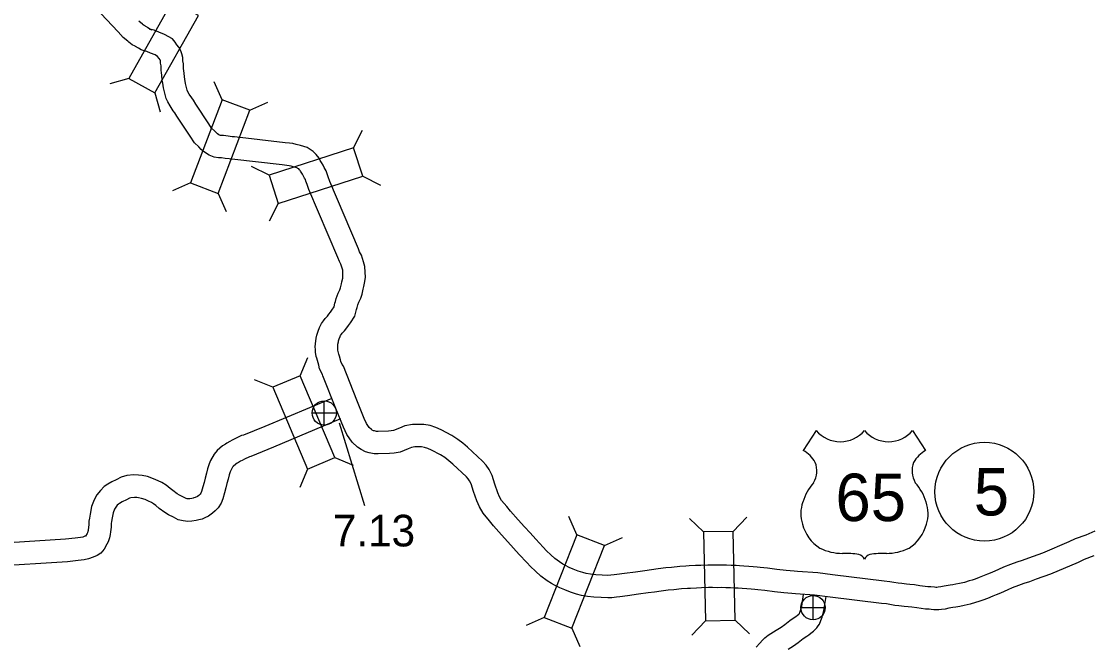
# Model space of a CAD drawing. Extents: x -939622 to -934245, y 1383184 to 1385301.
# Drawn here: x -935018.49 to -934975.59, y 1384052.87 to 1384077.93 of the extents above; entities that cross this region are included whole.
import ezdxf

# ---------------------------------------------------------------- set-up
doc = ezdxf.new("R2010")
doc.units = 0
for name, color, linetype in [('Level 10', 7, 'Continuous'), ('Level 15', 7, 'Continuous'), ('Level 20', 7, 'Continuous'), ('Level 22', 7, 'Continuous'), ('Level 25', 7, 'Continuous'), ('Level 26', 7, 'Continuous'), ('Level 27', 7, 'Continuous')]:
    doc.layers.add(name, color=color, linetype=linetype)

msp = doc.modelspace()

# ---------------------------------------------------------------- linework, layer by layer
at = {"layer": 'Level 10'}
for points in [[(-935006.055, 1384062.817), (-935008.735, 1384061.689), (-935009.592, 1384061.341), (-935009.663, 1384061.321), (-935009.958, 1384061.18), (-935010.044, 1384061.134), (-935010.132, 1384061.092), (-935010.259, 1384061.016), (-935010.312, 1384060.984), (-935010.437, 1384060.907), (-935010.645, 1384060.72), (-935010.766, 1384060.586), (-935010.908, 1384060.322), (-935010.967, 1384060.191), (-935011.026, 1384059.997), (-935011.073, 1384059.823), (-935011.131, 1384059.621), (-935011.172, 1384059.442), (-935011.217, 1384059.27), (-935011.273, 1384059.084), (-935011.298, 1384059.018), (-935011.327, 1384058.973), (-935011.339, 1384058.959), (-935011.377, 1384058.929), (-935011.438, 1384058.886), (-935011.524, 1384058.848), (-935011.575, 1384058.823), (-935011.613, 1384058.812), (-935011.666, 1384058.798), (-935011.735, 1384058.789), (-935011.79, 1384058.787), (-935011.85, 1384058.793), (-935011.884, 1384058.802), (-935011.993, 1384058.858), (-935012.16, 1384058.937), (-935012.245, 1384058.992), (-935012.424, 1384059.118), (-935012.53, 1384059.209), (-935012.685, 1384059.334), (-935012.861, 1384059.438), (-935013.013, 1384059.51), (-935013.191, 1384059.597), (-935013.444, 1384059.678), (-935013.653, 1384059.721), (-935013.795, 1384059.739), (-935013.981, 1384059.746), (-935014.26, 1384059.719), (-935014.5, 1384059.659), (-935014.696, 1384059.55), (-935014.865, 1384059.467), (-935015.022, 1384059.381), (-935015.171, 1384059.285), (-935015.328, 1384059.128), (-935015.469, 1384058.949), (-935015.57, 1384058.753), (-935015.683, 1384058.485), (-935015.741, 1384058.181), (-935015.768, 1384058.009), (-935015.785, 1384057.888), (-935015.795, 1384057.741), (-935015.817, 1384057.545), (-935015.82, 1384057.508), (-935015.825, 1384057.488), (-935015.846, 1384057.429), (-935015.862, 1384057.397), (-935015.917, 1384057.298), (-935015.944, 1384057.286), (-935016.032, 1384057.254), (-935016.118, 1384057.24), (-935016.332, 1384057.209), (-935016.719, 1384057.167), (-935022.904, 1384056.777)], [(-935005.703, 1384061.989), (-935008.391, 1384060.857), (-935009.302, 1384060.487), (-935009.346, 1384060.475), (-935009.552, 1384060.376), (-935009.639, 1384060.33), (-935009.706, 1384060.298), (-935009.794, 1384060.245), (-935009.842, 1384060.216), (-935009.896, 1384060.183), (-935010.009, 1384060.082), (-935010.024, 1384060.065), (-935010.1, 1384059.924), (-935010.123, 1384059.873), (-935010.162, 1384059.747), (-935010.206, 1384059.582), (-935010.259, 1384059.398), (-935010.297, 1384059.228), (-935010.35, 1384059.025), (-935010.421, 1384058.794), (-935010.489, 1384058.613), (-935010.607, 1384058.428), (-935010.72, 1384058.302), (-935010.837, 1384058.209), (-935010.99, 1384058.099), (-935011.143, 1384058.033), (-935011.253, 1384057.978), (-935011.377, 1384057.944), (-935011.486, 1384057.914), (-935011.656, 1384057.891), (-935011.823, 1384057.885), (-935012.01, 1384057.905), (-935012.205, 1384057.954), (-935012.391, 1384058.051), (-935012.599, 1384058.149), (-935012.749, 1384058.247), (-935012.976, 1384058.406), (-935013.106, 1384058.517), (-935013.2, 1384058.593), (-935013.284, 1384058.643), (-935013.404, 1384058.7), (-935013.528, 1384058.76), (-935013.672, 1384058.806), (-935013.801, 1384058.833), (-935013.869, 1384058.841), (-935013.953, 1384058.844), (-935014.106, 1384058.83), (-935014.166, 1384058.815), (-935014.28, 1384058.751), (-935014.451, 1384058.668), (-935014.562, 1384058.607), (-935014.604, 1384058.58), (-935014.654, 1384058.53), (-935014.709, 1384058.46), (-935014.754, 1384058.372), (-935014.817, 1384058.223), (-935014.855, 1384058.026), (-935014.878, 1384057.879), (-935014.889, 1384057.795), (-935014.899, 1384057.658), (-935014.921, 1384057.462), (-935014.928, 1384057.361), (-935014.963, 1384057.224), (-935015.018, 1384057.072), (-935015.066, 1384056.977), (-935015.178, 1384056.774), (-935015.305, 1384056.617), (-935015.455, 1384056.517), (-935015.613, 1384056.449), (-935015.801, 1384056.381), (-935015.978, 1384056.35), (-935016.22, 1384056.316), (-935016.642, 1384056.27), (-935022.665, 1384055.89)], [(-934989.045, 1384052.842), (-934988.885, 1384053.01), (-934988.78, 1384053.124), (-934988.686, 1384053.213), (-934988.562, 1384053.328), (-934988.232, 1384053.529), (-934988.04, 1384053.647), (-934987.892, 1384053.756), (-934987.687, 1384053.914), (-934987.521, 1384054.031), (-934987.452, 1384054.076), (-934987.387, 1384054.125), (-934987.331, 1384054.167), (-934987.304, 1384054.194), (-934987.299, 1384054.202), (-934987.287, 1384054.232), (-934987.255, 1384054.317), (-934987.214, 1384054.491), (-934987.135, 1384054.956)], [(-934987.762, 1384052.761), (-934987.537, 1384052.9), (-934987.352, 1384053.036), (-934987.153, 1384053.189), (-934987.014, 1384053.287), (-934986.934, 1384053.339), (-934986.845, 1384053.407), (-934986.74, 1384053.486), (-934986.607, 1384053.618), (-934986.552, 1384053.699), (-934986.501, 1384053.772), (-934986.448, 1384053.907), (-934986.393, 1384054.052), (-934986.331, 1384054.312), (-934986.237, 1384054.868)]]:
    msp.add_lwpolyline(points, dxfattribs=at)
at = {"layer": 'Level 15'}
for p, q in [((-935013.356, 1384077.62), (-935013.27, 1384077.585)), ((-935013.607, 1384076.756), (-935013.694, 1384076.791))]:
    msp.add_line(p, q, dxfattribs=at)
for points in [[(-935013.694, 1384076.791), (-935013.799, 1384076.847), (-935013.919, 1384076.92), (-935013.93, 1384076.928), (-935014.047, 1384076.992), (-935014.181, 1384077.087), (-935014.226, 1384077.128), (-935014.408, 1384077.28), (-935014.618, 1384077.502), (-935015.541, 1384078.485)], [(-935013.27, 1384077.585), (-935013.352, 1384077.629), (-935013.426, 1384077.674), (-935013.457, 1384077.696), (-935013.569, 1384077.756), (-935013.617, 1384077.791), (-935013.638, 1384077.81), (-935013.79, 1384077.937)], [(-935005.052, 1384062.739), (-935005.585, 1384064.1), (-935005.628, 1384064.179), (-935005.682, 1384064.289), (-935005.697, 1384064.365), (-935005.742, 1384064.512), (-935005.764, 1384064.584), (-935005.782, 1384064.647), (-935005.792, 1384064.69), (-935005.805, 1384064.752), (-935005.804, 1384064.817), (-935005.81, 1384064.889), (-935005.808, 1384064.943), (-935005.802, 1384064.988), (-935005.787, 1384065.079), (-935005.78, 1384065.128), (-935005.751, 1384065.205), (-935005.717, 1384065.3), (-935005.697, 1384065.337), (-935005.655, 1384065.394), (-935005.628, 1384065.434), (-935005.538, 1384065.52), (-935005.449, 1384065.648), (-935005.381, 1384065.73), (-935005.305, 1384065.844), (-935005.125, 1384066.109), (-935005.059, 1384066.372), (-935005.029, 1384066.459), (-935005.008, 1384066.566), (-935004.965, 1384066.676), (-935004.89, 1384066.829), (-935004.834, 1384066.999), (-935004.787, 1384067.187), (-935004.761, 1384067.295), (-935004.722, 1384067.506), (-935004.703, 1384067.671), (-935004.709, 1384067.876), (-935004.72, 1384068.101), (-935004.775, 1384068.286), (-935004.853, 1384068.557), (-935004.934, 1384068.695), (-935004.976, 1384068.803), (-935006.129, 1384071.507), (-935006.189, 1384071.689), (-935006.238, 1384071.816), (-935006.278, 1384071.941), (-935006.351, 1384072.074), (-935006.4, 1384072.163), (-935006.46, 1384072.266), (-935006.516, 1384072.354), (-935006.561, 1384072.449), (-935006.678, 1384072.584), (-935006.797, 1384072.71), (-935006.913, 1384072.785), (-935007.032, 1384072.865), (-935007.171, 1384072.908), (-935007.306, 1384072.954), (-935007.48, 1384072.993), (-935007.612, 1384073.026), (-935007.746, 1384073.039), (-935007.923, 1384073.063), (-935009.956, 1384073.294), (-935010.049, 1384073.304), (-935010.209, 1384073.329), (-935010.387, 1384073.347), (-935010.507, 1384073.358), (-935010.55, 1384073.362), (-935010.552, 1384073.363), (-935010.572, 1384073.376), (-935010.628, 1384073.424), (-935010.671, 1384073.458), (-935010.749, 1384073.542), (-935010.866, 1384073.645), (-935010.975, 1384073.818), (-935011.498, 1384074.61), (-935011.594, 1384074.768), (-935011.666, 1384074.863), (-935011.763, 1384075.012), (-935011.818, 1384075.109), (-935011.844, 1384075.165), (-935011.863, 1384075.228), (-935011.908, 1384075.432), (-935011.938, 1384075.605), (-935011.955, 1384075.703), (-935011.973, 1384075.856), (-935011.98, 1384075.943), (-935011.989, 1384076.041), (-935011.998, 1384076.229), (-935012.015, 1384076.344), (-935012.023, 1384076.474), (-935012.057, 1384076.63), (-935012.103, 1384076.747), (-935012.176, 1384076.888), (-935012.261, 1384076.992), (-935012.332, 1384077.09), (-935012.436, 1384077.221), (-935012.751, 1384077.397), (-935012.986, 1384077.492), (-935013.176, 1384077.568), (-935013.356, 1384077.62)], [(-935005.89, 1384062.411), (-935006.404, 1384063.722), (-935006.429, 1384063.768), (-935006.541, 1384063.999), (-935006.571, 1384064.145), (-935006.601, 1384064.244), (-935006.628, 1384064.329), (-935006.654, 1384064.427), (-935006.67, 1384064.492), (-935006.707, 1384064.664), (-935006.705, 1384064.786), (-935006.712, 1384064.871), (-935006.705, 1384065.015), (-935006.694, 1384065.114), (-935006.676, 1384065.223), (-935006.655, 1384065.355), (-935006.596, 1384065.514), (-935006.544, 1384065.66), (-935006.463, 1384065.816), (-935006.388, 1384065.917), (-935006.32, 1384066.017), (-935006.226, 1384066.107), (-935006.167, 1384066.192), (-935006.105, 1384066.268), (-935006.051, 1384066.347), (-935005.959, 1384066.483), (-935005.922, 1384066.63), (-935005.9, 1384066.694), (-935005.876, 1384066.817), (-935005.79, 1384067.039), (-935005.725, 1384067.17), (-935005.7, 1384067.248), (-935005.661, 1384067.404), (-935005.641, 1384067.483), (-935005.612, 1384067.64), (-935005.604, 1384067.71), (-935005.608, 1384067.841), (-935005.613, 1384067.948), (-935005.639, 1384068.033), (-935005.687, 1384068.199), (-935005.746, 1384068.3), (-935005.809, 1384068.462), (-935006.972, 1384071.189), (-935007.037, 1384071.386), (-935007.087, 1384071.516), (-935007.109, 1384071.583), (-935007.14, 1384071.642), (-935007.183, 1384071.72), (-935007.228, 1384071.796), (-935007.306, 1384071.918), (-935007.323, 1384071.954), (-935007.345, 1384071.98), (-935007.378, 1384072.014), (-935007.408, 1384072.034), (-935007.422, 1384072.043), (-935007.452, 1384072.053), (-935007.552, 1384072.087), (-935007.685, 1384072.117), (-935007.764, 1384072.136), (-935007.852, 1384072.145), (-935008.036, 1384072.17), (-935010.055, 1384072.399), (-935010.167, 1384072.411), (-935010.325, 1384072.436), (-935010.472, 1384072.451), (-935010.592, 1384072.462), (-935010.766, 1384072.479), (-935010.969, 1384072.56), (-935011.112, 1384072.654), (-935011.201, 1384072.73), (-935011.285, 1384072.797), (-935011.378, 1384072.897), (-935011.558, 1384073.056), (-935011.731, 1384073.331), (-935012.259, 1384074.128), (-935012.341, 1384074.263), (-935012.403, 1384074.347), (-935012.533, 1384074.545), (-935012.619, 1384074.698), (-935012.685, 1384074.84), (-935012.734, 1384074.998), (-935012.791, 1384075.257), (-935012.825, 1384075.45), (-935012.846, 1384075.574), (-935012.869, 1384075.77), (-935012.876, 1384075.864), (-935012.887, 1384075.976), (-935012.895, 1384076.143), (-935012.911, 1384076.25), (-935012.917, 1384076.348), (-935012.921, 1384076.367), (-935012.924, 1384076.376), (-935012.932, 1384076.39), (-935012.974, 1384076.441), (-935013.034, 1384076.524), (-935013.135, 1384076.581), (-935013.137, 1384076.582), (-935013.321, 1384076.657), (-935013.468, 1384076.716), (-935013.607, 1384076.756)], [(-934986.562, 1384055.818), (-934987.384, 1384055.875), (-934987.516, 1384055.891), (-934987.84, 1384055.923), (-934988.207, 1384055.962), (-934988.587, 1384056.004), (-934988.88, 1384056.036), (-934989.001, 1384056.049), (-934989.162, 1384056.062), (-934989.338, 1384056.079), (-934989.538, 1384056.094), (-934989.705, 1384056.104), (-934989.84, 1384056.111), (-934990.036, 1384056.12), (-934990.231, 1384056.124), (-934990.429, 1384056.131), (-934990.588, 1384056.129), (-934990.789, 1384056.131), (-934990.973, 1384056.128), (-934991.257, 1384056.12), (-934991.475, 1384056.111), (-934991.718, 1384056.098), (-934991.852, 1384056.091), (-934992.102, 1384056.072), (-934992.426, 1384056.043), (-934992.66, 1384056.019), (-934992.968, 1384055.982), (-934993.234, 1384055.945), (-934993.501, 1384055.907), (-934993.881, 1384055.853), (-934994.314, 1384055.793), (-934994.62, 1384055.751), (-934994.732, 1384055.737), (-934994.87, 1384055.726), (-934994.988, 1384055.722), (-934995.212, 1384055.73), (-934995.462, 1384055.746), (-934995.677, 1384055.771), (-934995.855, 1384055.802), (-934995.993, 1384055.836), (-934996.178, 1384055.896), (-934996.369, 1384055.971), (-934996.529, 1384056.039), (-934996.687, 1384056.122), (-934996.785, 1384056.177), (-934996.918, 1384056.258), (-934997.109, 1384056.396), (-934997.275, 1384056.545), (-934997.443, 1384056.708), (-934997.576, 1384056.853), (-934997.872, 1384057.17), (-934998.103, 1384057.424), (-934998.33, 1384057.672), (-934998.576, 1384057.942), (-934998.88, 1384058.29), (-934999.038, 1384058.48), (-934999.242, 1384058.728), (-934999.328, 1384058.873), (-934999.395, 1384059.036), (-934999.513, 1384059.374), (-934999.627, 1384059.729), (-934999.746, 1384059.963), (-934999.863, 1384060.144), (-935000.005, 1384060.302), (-935000.612, 1384060.865), (-935000.8, 1384061.015), (-935001, 1384061.172), (-935001.242, 1384061.33), (-935001.672, 1384061.557), (-935001.879, 1384061.645), (-935002.11, 1384061.723), (-935002.361, 1384061.765), (-935002.612, 1384061.775), (-935002.82, 1384061.769), (-935003.118, 1384061.715), (-935003.336, 1384061.621), (-935003.57, 1384061.529), (-935003.676, 1384061.508), (-935003.781, 1384061.499), (-935004.185, 1384061.492), (-935004.252, 1384061.494), (-935004.341, 1384061.511), (-935004.375, 1384061.521), (-935004.429, 1384061.546), (-935004.459, 1384061.567), (-935004.554, 1384061.652), (-935004.661, 1384061.812), (-935004.754, 1384062.015), (-935005.052, 1384062.739)], [(-934986.703, 1384054.926), (-934987.468, 1384054.979), (-934987.613, 1384054.996), (-934987.932, 1384055.028), (-934988.304, 1384055.067), (-934988.685, 1384055.11), (-934988.976, 1384055.141), (-934989.086, 1384055.153), (-934989.242, 1384055.165), (-934989.415, 1384055.182), (-934989.599, 1384055.196), (-934989.756, 1384055.205), (-934989.884, 1384055.212), (-934990.066, 1384055.22), (-934990.257, 1384055.224), (-934990.437, 1384055.231), (-934990.586, 1384055.228), (-934990.788, 1384055.231), (-934990.952, 1384055.229), (-934991.226, 1384055.22), (-934991.434, 1384055.212), (-934991.67, 1384055.2), (-934991.794, 1384055.193), (-934992.028, 1384055.175), (-934992.339, 1384055.147), (-934992.56, 1384055.124), (-934992.853, 1384055.09), (-934993.108, 1384055.054), (-934993.374, 1384055.016), (-934993.756, 1384054.962), (-934994.191, 1384054.901), (-934994.503, 1384054.858), (-934994.641, 1384054.841), (-934994.821, 1384054.827), (-934994.991, 1384054.822), (-934995.255, 1384054.831), (-934995.544, 1384054.849), (-934995.806, 1384054.88), (-934996.04, 1384054.92), (-934996.241, 1384054.971), (-934996.482, 1384055.049), (-934996.708, 1384055.138), (-934996.914, 1384055.225), (-934997.117, 1384055.331), (-934997.24, 1384055.4), (-934997.417, 1384055.508), (-934997.675, 1384055.695), (-934997.889, 1384055.887), (-934998.088, 1384056.08), (-934998.237, 1384056.242), (-934998.534, 1384056.56), (-934998.768, 1384056.817), (-934998.995, 1384057.065), (-934999.248, 1384057.343), (-934999.565, 1384057.706), (-934999.732, 1384057.906), (-934999.98, 1384058.21), (-935000.134, 1384058.468), (-935000.237, 1384058.715), (-935000.366, 1384059.089), (-935000.461, 1384059.384), (-935000.527, 1384059.513), (-935000.58, 1384059.595), (-935000.647, 1384059.67), (-935001.2, 1384060.182), (-935001.36, 1384060.31), (-935001.524, 1384060.44), (-935001.699, 1384060.553), (-935002.058, 1384060.743), (-935002.199, 1384060.803), (-935002.331, 1384060.848), (-935002.452, 1384060.868), (-935002.618, 1384060.874), (-935002.728, 1384060.871), (-935002.855, 1384060.848), (-935002.993, 1384060.788), (-935003.315, 1384060.663), (-935003.55, 1384060.615), (-935003.738, 1384060.6), (-935004.192, 1384060.592), (-935004.35, 1384060.597), (-935004.555, 1384060.635), (-935004.698, 1384060.679), (-935004.876, 1384060.762), (-935005.017, 1384060.858), (-935005.239, 1384061.058), (-935005.449, 1384061.37), (-935005.58, 1384061.655), (-935005.89, 1384062.411)], [(-934975.465, 1384057.488), (-934975.83, 1384057.339), (-934976.247, 1384057.186), (-934976.501, 1384057.064), (-934977.563, 1384056.616), (-934978.127, 1384056.415), (-934978.382, 1384056.314), (-934978.595, 1384056.25), (-934978.84, 1384056.161), (-934979.126, 1384056.052), (-934979.329, 1384055.959), (-934979.586, 1384055.839), (-934979.767, 1384055.771), (-934979.896, 1384055.712), (-934980.099, 1384055.635), (-934980.257, 1384055.571), (-934980.378, 1384055.531), (-934980.498, 1384055.496), (-934980.691, 1384055.442), (-934980.892, 1384055.391), (-934981.041, 1384055.364), (-934981.153, 1384055.34), (-934981.257, 1384055.333), (-934981.496, 1384055.291), (-934981.63, 1384055.259), (-934981.742, 1384055.245), (-934981.794, 1384055.236), (-934981.841, 1384055.236), (-934981.894, 1384055.246), (-934982.043, 1384055.259), (-934982.162, 1384055.266), (-934982.477, 1384055.308), (-934982.695, 1384055.337), (-934982.872, 1384055.354), (-934983.018, 1384055.364), (-934983.197, 1384055.39), (-934983.346, 1384055.409), (-934983.522, 1384055.437), (-934983.682, 1384055.468), (-934983.905, 1384055.494), (-934985.979, 1384055.743), (-934986.562, 1384055.818)], [(-934975.505, 1384056.5), (-934975.896, 1384056.356), (-934976.131, 1384056.243), (-934977.237, 1384055.776), (-934977.81, 1384055.573), (-934978.086, 1384055.463), (-934978.311, 1384055.396), (-934978.526, 1384055.317), (-934978.778, 1384055.221), (-934978.951, 1384055.142), (-934979.238, 1384055.009), (-934979.421, 1384054.94), (-934979.549, 1384054.882), (-934979.77, 1384054.798), (-934979.947, 1384054.725), (-934980.113, 1384054.671), (-934980.25, 1384054.631), (-934980.458, 1384054.573), (-934980.7, 1384054.511), (-934980.869, 1384054.48), (-934981.032, 1384054.446), (-934981.15, 1384054.439), (-934981.312, 1384054.41), (-934981.466, 1384054.373), (-934981.611, 1384054.354), (-934981.715, 1384054.337), (-934981.92, 1384054.335), (-934982.018, 1384054.353), (-934982.109, 1384054.361), (-934982.248, 1384054.369), (-934982.595, 1384054.416), (-934982.798, 1384054.442), (-934982.946, 1384054.457), (-934983.112, 1384054.468), (-934983.318, 1384054.498), (-934983.475, 1384054.518), (-934983.678, 1384054.551), (-934983.819, 1384054.578), (-934984.011, 1384054.6), (-934986.068, 1384054.847), (-934986.703, 1384054.926)]]:
    msp.add_lwpolyline(points, dxfattribs=at)
at = {"layer": 'Level 20'}
for p, q in [((-935014.18, 1384075.639), (-935014.942, 1384075.425)), ((-935010.444, 1384074.784), (-935010.768, 1384075.507)), ((-935013.143, 1384075.058), (-935012.929, 1384074.296)), ((-935009.333, 1384074.361), (-935008.611, 1384074.685)), ((-935005.175, 1384072.857), (-935004.816, 1384073.562)), ((-935008.565, 1384071.756), (-935009.271, 1384072.116)), ((-935004.808, 1384071.727), (-935004.103, 1384071.367)), ((-935011.712, 1384071.453), (-935012.435, 1384071.129)), ((-935010.602, 1384071.031), (-935010.278, 1384070.308)), ((-935008.198, 1384070.626), (-935008.558, 1384069.92)), ((-935007.316, 1384063.724), (-935007.017, 1384064.458)), ((-935008.411, 1384063.263), (-935009.144, 1384063.562)), ((-935005.933, 1384060.44), (-935005.199, 1384060.141)), ((-935007.028, 1384059.978), (-935007.327, 1384059.245)), ((-934996.227, 1384057.351), (-934996.543, 1384058.077)), ((-934991.144, 1384057.46), (-934991.716, 1384058.007)), ((-934989.956, 1384057.486), (-934989.409, 1384058.058)), ((-934995.122, 1384056.917), (-934994.395, 1384057.233)), ((-934997.532, 1384054.035), (-934998.258, 1384053.718)), ((-934996.426, 1384053.6), (-934996.11, 1384052.874)), ((-934991.065, 1384053.896), (-934991.613, 1384053.324)), ((-934989.877, 1384053.923), (-934989.305, 1384053.375))]:
    msp.add_line(p, q, dxfattribs=at)
for points in [[(-935012.437, 1384078.748), (-935014.18, 1384075.639), (-935013.143, 1384075.058), (-935011.4, 1384078.167)], [(-935010.602, 1384071.031), (-935009.333, 1384074.361), (-935010.444, 1384074.784), (-935011.712, 1384071.453)], [(-935008.198, 1384070.626), (-935004.808, 1384071.727), (-935005.175, 1384072.857), (-935008.565, 1384071.756)], [(-935008.411, 1384063.263), (-935007.028, 1384059.978), (-935005.933, 1384060.44), (-935007.316, 1384063.724)], [(-934991.144, 1384057.46), (-934991.065, 1384053.896), (-934989.877, 1384053.923), (-934989.956, 1384057.486)], [(-934996.227, 1384057.351), (-934997.532, 1384054.035), (-934996.426, 1384053.6), (-934995.122, 1384056.917)]]:
    msp.add_lwpolyline(points, close=True, dxfattribs=at)
at = {"layer": 'Level 22'}
for p, q in [((-934986.629, 1384061.529), (-934987.148, 1384060.726)), ((-934982.768, 1384061.529), (-934982.249, 1384060.726))]:
    msp.add_line(p, q, dxfattribs=at)
for centre, radius, start, end in [((-934985.662, 1384062.342), 1.264, 220.075, 319.6701), ((-934983.735, 1384062.342), 1.264, 220.3299, 319.925), ((-934987.826, 1384059.56), 1.349, 30.7809, 59.9883), ((-934981.57, 1384059.56), 1.349, 120.0117, 149.2191), ((-934987.53, 1384059.916), 0.925, 328.8105, 21.2108), ((-934981.867, 1384059.916), 0.925, 158.7892, 211.1895), ((-934985.111, 1384058.02), 2.157, 138.9565, 162.6913), ((-934984.285, 1384058.02), 2.157, 17.3087, 41.0435), ((-934985.823, 1384058.197), 1.426, 160.9576, 197.3819), ((-934983.573, 1384058.197), 1.426, 342.6181, 19.0424), ((-934985.591, 1384058.201), 1.65, 195.1074, 237.1312), ((-934983.805, 1384058.201), 1.65, 302.8688, 344.8926), ((-934985.561, 1384058.72), 2.118, 244.0771, 269.5779), ((-934985.512, 1384052.723), 3.88, 81.1942, 90.9539), ((-934983.885, 1384052.723), 3.88, 89.0461, 98.8058), ((-934983.836, 1384058.72), 2.118, 270.4221, 295.9229), ((-934985.026, 1384056.202), 0.372, 28.0342, 72.9864), ((-934984.37, 1384056.202), 0.372, 107.0136, 151.9658)]:
    msp.add_arc(centre, radius, start, end, dxfattribs=at)
at = {"layer": 'Level 25'}
msp.add_line((-935005.749, 1384061.839), (-935004.733, 1384058.521), dxfattribs=at)
at = {"layer": 'Level 26'}
for p, q in [((-935006.353, 1384061.744), (-935006.353, 1384062.719)), ((-935006.84, 1384062.232), (-935005.865, 1384062.232)), ((-934986.757, 1384053.939), (-934986.757, 1384054.914)), ((-934987.244, 1384054.427), (-934986.269, 1384054.427))]:
    msp.add_line(p, q, dxfattribs=at)
for centre in [(-935006.353, 1384062.232), (-934986.757, 1384054.427)]:
    msp.add_circle(centre, 0.487, dxfattribs=at)
at = {"layer": 'Level 27'}
msp.add_circle((-934979.89, 1384059.074), 1.98, dxfattribs=at)

# ---------------------------------------------------------------- texts
at = {"layer": 'Level 22'}
msp.add_text('65', height=1.9008, dxfattribs=at).set_placement((-934985.859, 1384057.898))
at = {"layer": 'Level 25'}
msp.add_text('7.13', height=1.2672, dxfattribs=at).set_placement((-935006.009, 1384056.882))
at = {"layer": 'Level 27'}
msp.add_text('5', height=1.901, dxfattribs=at).set_placement((-934980.315, 1384058.123))

doc.saveas('drawing.dxf')
